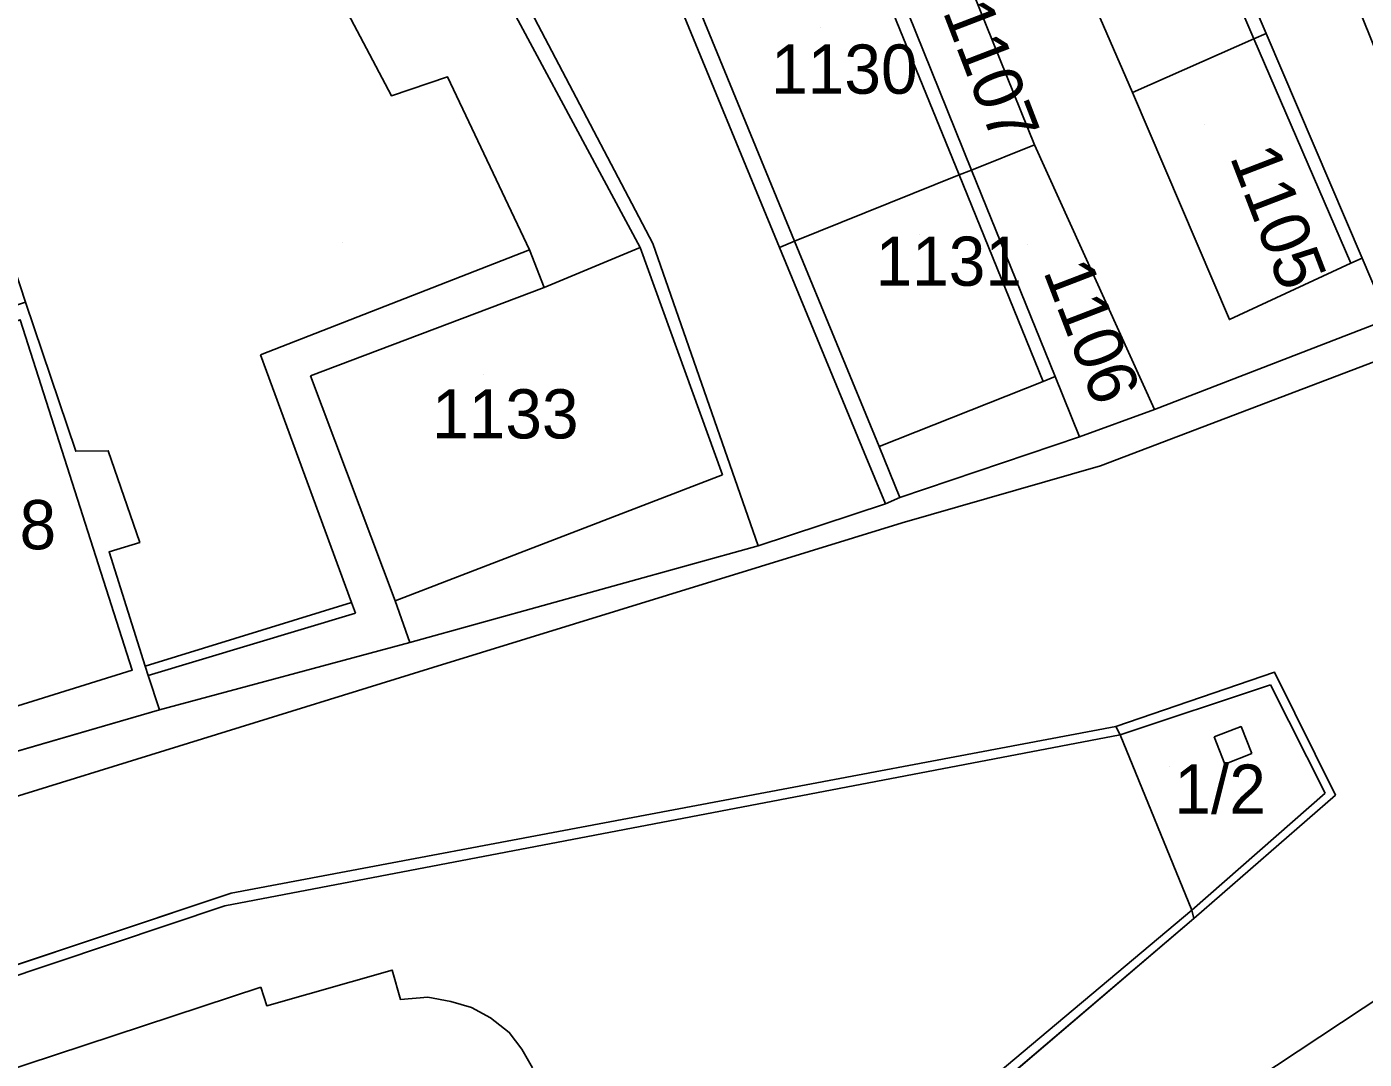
# Model space of a CAD drawing. Extents: x -263943 to -261149, y -1236934 to -1230686.
# Drawn here: x -262849 to -262794.6, y -1235472.3 to -1235430.4 of the extents above; entities that cross this region are included whole.
import ezdxf

# ---------------------------------------------------------------- set-up
doc = ezdxf.new("R2010")
doc.units = 0
for name, color, linetype in [('body_kn', 7, 'Continuous'), ('kladpar_druhypozemkov', 7, 'Continuous'), ('kladpar_hranice', 7, 'Continuous'), ('kladpar_parcelnecisla', 7, 'Continuous'), ('kladpar_plochy', 7, 'Continuous'), ('zappar_hrandruhpozemk', 7, 'Continuous'), ('znacky', 7, 'Continuous')]:
    doc.layers.add(name, color=color, linetype=linetype)

msp = doc.modelspace()

# ---------------------------------------------------------------- linework, layer by layer
at = {"layer": 'body_kn'}
for p, q in [((-262799.11, -1235430.89), (-262799.11, -1235430.89)), ((-262799.11, -1235430.89), (-262799.11, -1235430.89)), ((-262798.62, -1235430.68), (-262798.62, -1235430.68)), ((-262831.87, -1235432.44), (-262831.87, -1235432.44)), ((-262834.15, -1235433.2), (-262834.15, -1235433.2)), ((-262804.04, -1235433.07), (-262804.04, -1235433.07)), ((-262804.04, -1235433.07), (-262804.04, -1235433.07)), ((-262808.02, -1235435.19), (-262808.02, -1235435.19)), ((-262811.08, -1235436.42), (-262811.08, -1235436.42)), ((-262811.08, -1235436.42), (-262811.08, -1235436.42)), ((-262810.58, -1235436.22), (-262810.58, -1235436.22)), ((-262810.58, -1235436.22), (-262810.58, -1235436.22)), ((-262823.53, -1235439.2), (-262823.53, -1235439.2)), ((-262817.77, -1235439.11), (-262817.77, -1235439.11)), ((-262817.77, -1235439.11), (-262817.77, -1235439.11)), ((-262828.54, -1235439.46), (-262828.54, -1235439.46)), ((-262828.54, -1235439.46), (-262828.54, -1235439.46)), ((-262824.04, -1235439.37), (-262824.04, -1235439.37)), ((-262818.38, -1235439.36), (-262818.38, -1235439.36)), ((-262795.17, -1235440), (-262795.17, -1235440)), ((-262795.17, -1235440), (-262795.17, -1235440)), ((-262794.72, -1235439.8), (-262794.72, -1235439.8)), ((-262827.94, -1235440.99), (-262827.94, -1235440.99)), ((-262800.11, -1235442.29), (-262800.11, -1235442.29)), ((-262839.47, -1235443.72), (-262839.47, -1235443.72)), ((-262837.43, -1235444.57), (-262837.43, -1235444.57)), ((-262807.19, -1235444.61), (-262807.19, -1235444.61)), ((-262807.67, -1235444.8), (-262807.67, -1235444.8)), ((-262807.67, -1235444.8), (-262807.67, -1235444.8)), ((-262803.15, -1235445.94), (-262803.15, -1235445.94)), ((-262806.2, -1235447.05), (-262806.2, -1235447.05)), ((-262806.2, -1235447.05), (-262806.2, -1235447.05)), ((-262846.97, -1235447.64), (-262846.97, -1235447.64)), ((-262845.65, -1235447.62), (-262845.65, -1235447.62)), ((-262814.94, -1235447.69), (-262814.94, -1235447.69)), ((-262814.94, -1235447.69), (-262814.94, -1235447.69)), ((-262814.34, -1235447.45), (-262814.34, -1235447.45)), ((-262805.35, -1235448.23), (-262805.35, -1235448.23)), ((-262820.7, -1235448.6), (-262820.7, -1235448.6)), ((-262813.49, -1235449.52), (-262813.49, -1235449.52)), ((-262814.08, -1235449.78), (-262814.08, -1235449.78)), ((-262813.4, -1235450.54), (-262813.4, -1235450.54)), ((-262844.37, -1235451.34), (-262844.37, -1235451.34)), ((-262819.25, -1235451.48), (-262819.25, -1235451.48)), ((-262845.62, -1235451.73), (-262845.62, -1235451.73)), ((-262835.77, -1235453.78), (-262835.77, -1235453.78)), ((-262835.77, -1235453.78), (-262835.77, -1235453.78)), ((-262834, -1235453.71), (-262834, -1235453.71)), ((-262835.61, -1235454.22), (-262835.61, -1235454.22)), ((-262833.4, -1235455.4), (-262833.4, -1235455.4)), ((-262844.68, -1235456.53), (-262844.68, -1235456.53)), ((-262844.15, -1235456.37), (-262844.15, -1235456.37)), ((-262832.47, -1235456.42), (-262832.47, -1235456.42)), ((-262798.28, -1235456.61), (-262798.28, -1235456.61)), ((-262844.03, -1235456.74), (-262844.03, -1235456.74)), ((-262844.03, -1235456.74), (-262844.03, -1235456.74)), ((-262798.44, -1235457.12), (-262798.44, -1235457.12)), ((-262843.57, -1235458.14), (-262843.57, -1235458.14)), ((-262843.57, -1235458.14), (-262843.57, -1235458.14)), ((-262804.72, -1235458.82), (-262804.72, -1235458.82)), ((-262804.55, -1235459.16), (-262804.55, -1235459.16)), ((-262804.55, -1235459.16), (-262804.55, -1235459.16)), ((-262800.73, -1235459.24), (-262800.73, -1235459.24)), ((-262800.73, -1235459.24), (-262800.73, -1235459.24)), ((-262799.63, -1235458.82), (-262799.63, -1235458.82)), ((-262800.3, -1235460.34), (-262800.3, -1235460.34)), ((-262799.2, -1235459.92), (-262799.2, -1235459.92)), ((-262796.22, -1235461.52), (-262796.22, -1235461.52)), ((-262795.8, -1235461.6), (-262795.8, -1235461.6)), ((-262840.66, -1235465.59), (-262840.66, -1235465.59)), ((-262840.92, -1235466.1), (-262840.92, -1235466.1)), ((-262801.64, -1235466.27), (-262801.64, -1235466.27)), ((-262801.64, -1235466.27), (-262801.64, -1235466.27)), ((-262801.55, -1235466.61), (-262801.55, -1235466.61)), ((-262834.12, -1235468.71), (-262834.12, -1235468.71)), ((-262839.46, -1235469.4), (-262839.46, -1235469.4)), ((-262839.21, -1235470.16), (-262839.21, -1235470.16)), ((-262833.78, -1235469.9), (-262833.78, -1235469.9)), ((-262832.67, -1235469.81), (-262832.67, -1235469.81)), ((-262831.74, -1235469.98), (-262831.74, -1235469.98)), ((-262830.89, -1235470.23), (-262830.89, -1235470.23)), ((-262830.13, -1235470.65), (-262830.13, -1235470.65)), ((-262829.36, -1235471.24), (-262829.36, -1235471.24)), ((-262828.85, -1235471.92), (-262828.85, -1235471.92))]:
    msp.add_line(p, q, dxfattribs=at)
at = {"layer": 'kladpar_druhypozemkov'}
for p, q in [((-262816.7, -1235430.42), (-262816.7, -1235430.42)), ((-262801.1, -1235434.35), (-262801.1, -1235434.35)), ((-262812.7, -1235438.82), (-262812.7, -1235438.82)), ((-262808.3, -1235439.25), (-262808.3, -1235439.25)), ((-262830.4, -1235444.52), (-262830.4, -1235444.52)), ((-262802.55, -1235460.46), (-262802.55, -1235460.46))]:
    msp.add_line(p, q, dxfattribs=at)
at = {"layer": 'kladpar_hranice'}
for points in [[(-262843.57, -1235458.14), (-262844.03, -1235456.74), (-262844.15, -1235456.37), (-262845.62, -1235451.73), (-262844.37, -1235451.34), (-262845.65, -1235447.62), (-262846.97, -1235447.64), (-262849.01, -1235441.58), (-262853.69, -1235427.31), (-262855.31, -1235423.16), (-262846.25, -1235419.24), (-262849.84, -1235409.76), (-262839.08, -1235405.59), (-262838.48, -1235407.11), (-262837.28, -1235410.16), (-262838.47, -1235410.75), (-262836.25, -1235414.99), (-262823.53, -1235439.2), (-262819.25, -1235451.48), (-262833.4, -1235455.4), (-262843.57, -1235458.14)], [(-262814.94, -1235447.69), (-262814.08, -1235449.78), (-262819.25, -1235451.48), (-262823.53, -1235439.2), (-262836.25, -1235414.99)], [(-262799.11, -1235430.89), (-262804.04, -1235433.07), (-262806, -1235428.58), (-262807.11, -1235429), (-262809.67, -1235423.25), (-262809.24, -1235422.99), (-262803.56, -1235420.61), (-262803.02, -1235420.38), (-262798.62, -1235430.68), (-262799.11, -1235430.89)], [(-262795.48, -1235428.08), (-262794.33, -1235430.94), (-262790.27, -1235441), (-262793.66, -1235442.28), (-262794.72, -1235439.8), (-262798.62, -1235430.68), (-262803.02, -1235420.38)], [(-262853.83, -1235461.12), (-262843.57, -1235458.14), (-262833.4, -1235455.4), (-262819.25, -1235451.48), (-262814.08, -1235449.78), (-262813.49, -1235449.52), (-262806.2, -1235447.05), (-262803.15, -1235445.94), (-262793.66, -1235442.28), (-262790.27, -1235441), (-262781.73, -1235437.72), (-262780.1, -1235437.09), (-262777.65, -1235436.07), (-262769.18, -1235432.49), (-262763.58, -1235430.11), (-262762.65, -1235429.77), (-262756.89, -1235427.13), (-262753.76, -1235425.77), (-262745.71, -1235422.2)], [(-262812.24, -1235424.76), (-262808.02, -1235435.19), (-262810.58, -1235436.22), (-262814.8, -1235425.77), (-262812.24, -1235424.76)], [(-262806, -1235428.58), (-262804.04, -1235433.07), (-262800.11, -1235442.29), (-262795.17, -1235440), (-262794.72, -1235439.8), (-262793.66, -1235442.28), (-262803.15, -1235445.94), (-262808.02, -1235435.19), (-262812.24, -1235424.76)], [(-262811.08, -1235436.42), (-262817.77, -1235439.11), (-262818.38, -1235439.36), (-262822.7, -1235428.88), (-262822.08, -1235428.63), (-262815.34, -1235425.98), (-262814.8, -1235425.77), (-262810.58, -1235436.22), (-262811.08, -1235436.42)], [(-262822.7, -1235428.88), (-262818.38, -1235439.36), (-262814.94, -1235447.69)], [(-262804.04, -1235433.07), (-262799.11, -1235430.89), (-262798.62, -1235430.68), (-262794.72, -1235439.8), (-262795.17, -1235440), (-262800.11, -1235442.29), (-262804.04, -1235433.07)], [(-262810.58, -1235436.22), (-262808.02, -1235435.19), (-262803.15, -1235445.94), (-262806.2, -1235447.05), (-262807.19, -1235444.61), (-262810.58, -1235436.22)], [(-262806.2, -1235447.05), (-262813.49, -1235449.52), (-262814.08, -1235449.78), (-262814.94, -1235447.69), (-262818.38, -1235439.36), (-262817.77, -1235439.11), (-262811.08, -1235436.42), (-262810.58, -1235436.22), (-262807.19, -1235444.61), (-262806.2, -1235447.05)], [(-262843.57, -1235458.14), (-262853.83, -1235461.12), (-262854.61, -1235459.2), (-262858.2, -1235450.31), (-262860.21, -1235445.3), (-262849.01, -1235441.58), (-262846.97, -1235447.64), (-262845.65, -1235447.62), (-262844.37, -1235451.34), (-262845.62, -1235451.73), (-262844.15, -1235456.37), (-262844.03, -1235456.74), (-262843.57, -1235458.14)], [(-262851.34, -1235493.15), (-262841.93, -1235491.52), (-262833.62, -1235489.05), (-262827.86, -1235486.66), (-262819.4, -1235481.82), (-262801.55, -1235466.61), (-262795.8, -1235461.6), (-262798.28, -1235456.61), (-262804.72, -1235458.82), (-262840.66, -1235465.59)], [(-262801.64, -1235466.27), (-262804.55, -1235459.16), (-262804.72, -1235458.82), (-262798.28, -1235456.61), (-262795.8, -1235461.6), (-262801.55, -1235466.61), (-262801.64, -1235466.27)], [(-262858.54, -1235471.55), (-262840.66, -1235465.59), (-262804.72, -1235458.82), (-262804.55, -1235459.16), (-262801.64, -1235466.27)], [(-262840.66, -1235465.59), (-262858.54, -1235471.55)], [(-262801.64, -1235466.27), (-262801.55, -1235466.61), (-262819.4, -1235481.82), (-262827.86, -1235486.66), (-262833.62, -1235489.05), (-262841.93, -1235491.52), (-262851.34, -1235493.15)]]:
    msp.add_lwpolyline(points, dxfattribs=at)
at = {"layer": 'kladpar_plochy'}
for p, q in [((-262803.15, -1235445.94), (-262793.66, -1235442.28)), ((-262806.2, -1235447.05), (-262803.15, -1235445.94)), ((-262813.49, -1235449.52), (-262806.2, -1235447.05)), ((-262814.08, -1235449.78), (-262813.49, -1235449.52)), ((-262819.25, -1235451.48), (-262814.08, -1235449.78)), ((-262833.4, -1235455.4), (-262819.25, -1235451.48)), ((-262843.57, -1235458.14), (-262833.4, -1235455.4)), ((-262798.28, -1235456.61), (-262804.72, -1235458.82)), ((-262795.8, -1235461.6), (-262798.28, -1235456.61)), ((-262853.83, -1235461.12), (-262843.57, -1235458.14)), ((-262804.72, -1235458.82), (-262840.66, -1235465.59)), ((-262801.55, -1235466.61), (-262795.8, -1235461.6)), ((-262840.66, -1235465.59), (-262858.54, -1235471.55)), ((-262819.4, -1235481.82), (-262801.55, -1235466.61))]:
    msp.add_line(p, q, dxfattribs=at)
for points in [[(-262843.57, -1235458.14), (-262844.03, -1235456.74), (-262844.15, -1235456.37), (-262845.62, -1235451.73), (-262844.37, -1235451.34), (-262845.65, -1235447.62), (-262846.97, -1235447.64), (-262849.01, -1235441.58), (-262853.69, -1235427.31), (-262855.31, -1235423.16), (-262846.25, -1235419.24), (-262849.84, -1235409.76), (-262839.08, -1235405.59), (-262838.48, -1235407.11), (-262837.28, -1235410.16), (-262838.47, -1235410.75), (-262836.25, -1235414.99), (-262823.53, -1235439.2), (-262819.25, -1235451.48), (-262833.4, -1235455.4)], [(-262799.11, -1235430.89), (-262804.04, -1235433.07), (-262806, -1235428.58), (-262807.11, -1235429), (-262809.67, -1235423.25), (-262809.24, -1235422.99), (-262803.56, -1235420.61), (-262803.02, -1235420.38), (-262798.62, -1235430.68)], [(-262812.24, -1235424.76), (-262808.02, -1235435.19), (-262810.58, -1235436.22), (-262814.8, -1235425.77)], [(-262811.08, -1235436.42), (-262817.77, -1235439.11), (-262818.38, -1235439.36), (-262822.7, -1235428.88), (-262822.08, -1235428.63), (-262815.34, -1235425.98), (-262814.8, -1235425.77), (-262810.58, -1235436.22)], [(-262804.04, -1235433.07), (-262799.11, -1235430.89), (-262798.62, -1235430.68), (-262794.72, -1235439.8), (-262795.17, -1235440), (-262800.11, -1235442.29)], [(-262810.58, -1235436.22), (-262808.02, -1235435.19), (-262803.15, -1235445.94), (-262806.2, -1235447.05), (-262807.19, -1235444.61)], [(-262806.2, -1235447.05), (-262813.49, -1235449.52), (-262814.08, -1235449.78), (-262814.94, -1235447.69), (-262818.38, -1235439.36), (-262817.77, -1235439.11), (-262811.08, -1235436.42), (-262810.58, -1235436.22), (-262807.19, -1235444.61)], [(-262843.57, -1235458.14), (-262853.83, -1235461.12), (-262854.61, -1235459.2), (-262858.2, -1235450.31), (-262860.21, -1235445.3), (-262849.01, -1235441.58), (-262846.97, -1235447.64), (-262845.65, -1235447.62), (-262844.37, -1235451.34), (-262845.62, -1235451.73), (-262844.15, -1235456.37), (-262844.03, -1235456.74)], [(-262801.64, -1235466.27), (-262804.55, -1235459.16), (-262804.72, -1235458.82), (-262798.28, -1235456.61), (-262795.8, -1235461.6), (-262801.55, -1235466.61)]]:
    msp.add_lwpolyline(points, close=True, dxfattribs=at)
for points in [[(-262822.7, -1235428.88), (-262818.38, -1235439.36), (-262814.94, -1235447.69), (-262814.08, -1235449.78), (-262819.25, -1235451.48), (-262823.53, -1235439.2), (-262836.25, -1235414.99)], [(-262795.48, -1235428.08), (-262794.33, -1235430.94), (-262790.27, -1235441), (-262793.66, -1235442.28), (-262794.72, -1235439.8), (-262798.62, -1235430.68), (-262803.02, -1235420.38)], [(-262806, -1235428.58), (-262804.04, -1235433.07), (-262800.11, -1235442.29), (-262795.17, -1235440), (-262794.72, -1235439.8), (-262793.66, -1235442.28), (-262803.15, -1235445.94), (-262808.02, -1235435.19), (-262812.24, -1235424.76)], [(-262858.54, -1235471.55), (-262840.66, -1235465.59), (-262804.72, -1235458.82), (-262804.55, -1235459.16), (-262801.64, -1235466.27), (-262801.55, -1235466.61), (-262819.4, -1235481.82), (-262827.86, -1235486.66), (-262833.62, -1235489.05), (-262841.93, -1235491.52), (-262851.34, -1235493.15)]]:
    msp.add_lwpolyline(points, dxfattribs=at)
at = {"layer": 'zappar_hrandruhpozemk'}
for p, q in [((-262799.11, -1235430.89), (-262803.56, -1235420.61)), ((-262815.34, -1235425.98), (-262811.08, -1235436.42)), ((-262822.08, -1235428.63), (-262817.77, -1235439.11)), ((-262795.17, -1235440), (-262799.11, -1235430.89)), ((-262811.08, -1235436.42), (-262807.67, -1235444.8)), ((-262817.77, -1235439.11), (-262814.34, -1235447.45)), ((-262839.47, -1235443.72), (-262828.54, -1235439.46)), ((-262827.94, -1235440.99), (-262828.54, -1235439.46)), ((-262827.94, -1235440.99), (-262824.04, -1235439.37)), ((-262837.43, -1235444.57), (-262827.94, -1235440.99)), ((-262834, -1235453.71), (-262837.43, -1235444.57)), ((-262807.67, -1235444.8), (-262807.19, -1235444.61)), ((-262814.34, -1235447.45), (-262807.67, -1235444.8)), ((-262814.34, -1235447.45), (-262813.49, -1235449.52)), ((-262820.7, -1235448.6), (-262834, -1235453.71)), ((-262835.77, -1235453.78), (-262844.15, -1235456.37)), ((-262834, -1235453.71), (-262833.4, -1235455.4)), ((-262844.03, -1235456.74), (-262835.61, -1235454.22)), ((-262798.44, -1235457.12), (-262804.55, -1235459.16)), ((-262796.22, -1235461.52), (-262798.44, -1235457.12)), ((-262804.55, -1235459.16), (-262840.92, -1235466.1)), ((-262800.3, -1235460.34), (-262800.73, -1235459.24)), ((-262799.2, -1235459.92), (-262800.3, -1235460.34)), ((-262801.64, -1235466.27), (-262796.22, -1235461.52)), ((-262840.92, -1235466.1), (-262858.46, -1235471.98)), ((-262854.21, -1235474.26), (-262839.46, -1235469.4))]:
    msp.add_line(p, q, dxfattribs=at)
for points in [[(-262686.74, -1235403.46), (-262715.86, -1235420.37), (-262741.68, -1235435.75), (-262772.15, -1235455.63), (-262791.2, -1235467.95), (-262809.56, -1235480.1)], [(-262851.2, -1235462.22), (-262832.47, -1235456.42), (-262813.4, -1235450.54), (-262805.35, -1235448.23), (-262791.03, -1235442.79), (-262775.1, -1235436.66), (-262762.82, -1235431.04), (-262751.21, -1235426.36)], [(-262828.54, -1235439.46), (-262831.87, -1235432.44), (-262834.15, -1235433.2), (-262837.31, -1235427.19), (-262836.47, -1235426.68), (-262835.61, -1235428.21), (-262831.04, -1235426.33), (-262824.04, -1235439.37), (-262820.7, -1235448.6)], [(-262856.43, -1235444.68), (-262849.23, -1235442.3), (-262844.68, -1235456.53), (-262853.16, -1235459.17), (-262855.64, -1235451.55)], [(-262835.61, -1235454.22), (-262835.77, -1235453.78), (-262839.47, -1235443.72)], [(-262800.73, -1235459.24), (-262799.63, -1235458.82), (-262799.2, -1235459.92)], [(-262833.62, -1235488.62), (-262827.95, -1235486.24), (-262819.74, -1235481.48), (-262801.64, -1235466.27)], [(-262839.46, -1235469.4), (-262839.21, -1235470.16), (-262834.12, -1235468.71), (-262833.78, -1235469.9), (-262832.67, -1235469.81), (-262831.74, -1235469.98), (-262830.89, -1235470.23), (-262830.13, -1235470.65), (-262829.36, -1235471.24), (-262828.85, -1235471.92), (-262828.42, -1235472.68)]]:
    msp.add_lwpolyline(points, dxfattribs=at)
at = {"layer": 'znacky'}
msp.add_line((-262836.12, -1235439.15), (-262836.12, -1235439.15), dxfattribs=at)

# ---------------------------------------------------------------- texts
at = {"layer": 'kladpar_parcelnecisla'}
for s, p in [('1107', (-262811.769, -1235429.774)), ('1105', (-262800.106, -1235435.679)), ('1106', (-262807.686, -1235440.33))]:
    msp.add_text(s, height=2, rotation=291, dxfattribs=at).set_placement(p)
for s, p in [('1130', (-262818.725, -1235433.12)), ('1131', (-262814.484, -1235440.92)), ('1133', (-262832.496, -1235447.12)), ('1138', (-262853.717, -1235451.62)), ('1/2', (-262802.344, -1235462.36))]:
    msp.add_text(s, height=2, dxfattribs=at).set_placement(p)

doc.saveas('drawing.dxf')
